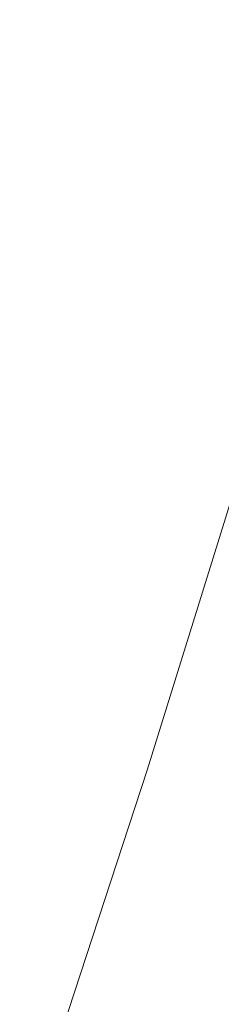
# Model space of a CAD drawing. Header units: metres. Extents: x 250001 to 257773, y 598992 to 609118.
# Tile 608 of 656: x 253803 to 253826, y 605925 to 606039. Entities that reach past the tile are written whole.
import ezdxf

# ---------------------------------------------------------------- set-up
doc = ezdxf.new("R2010")
doc.units = ezdxf.units.M
for name, color, linetype, lineweight in [('B-WE-GR-GROENVOORZIENING-GV', 252, 'Continuous', 18), ('B-WE-OG-TERREIN_ONBEGROEID-GV', 252, 'Continuous', 18), ('X-XX-AL-REFERENTIE-G', 7, 'Continuous', 18)]:
    doc.layers.add(name, color=color, linetype=linetype, lineweight=lineweight)

# ---------------------------------------------------------------- blocks, each defined once
blk = doc.blocks.new('BS2021-132-Xref-BGT-GRIJS-20210617-aangepast')
at = {"layer": 'B-WE-GR-GROENVOORZIENING-GV', "flags": 128}
blk.add_lwpolyline([(253802.525, 605906.896), (253817.286, 605951.999), (253840.794, 606027.58), (253844.074, 606034.14), (253846.398, 606038.924), (253850.088, 606053.138), (253854.735, 606063.389), (253856.511, 606068.445), (253855.828, 606074.732), (253853.231, 606080.746), (253853.641, 606084.163), (253856.238, 606086.486), (253858.698, 606086.213), (253860.475, 606079.926), (253862.935, 606070.017), (253864.849, 606067.01), (253869.495, 606066.464), (253880.703, 606061.543), (253902.024, 606054.436), (253933.732, 606045.963), (254003.436, 606024.368)], dxfattribs=at)
at = {"layer": 'B-WE-OG-TERREIN_ONBEGROEID-GV', "flags": 128}
blk.add_lwpolyline([(254003.436, 606024.368), (253933.732, 606045.963), (253902.024, 606054.436), (253880.703, 606061.543), (253869.495, 606066.464), (253864.849, 606067.01), (253862.935, 606070.017), (253860.475, 606079.926), (253858.698, 606086.213), (253856.238, 606086.486), (253853.641, 606084.163), (253853.231, 606080.746), (253855.828, 606074.732), (253856.511, 606068.445), (253854.735, 606063.389), (253850.088, 606053.138), (253846.398, 606038.924), (253844.074, 606034.14), (253840.794, 606027.58), (253817.286, 605951.999), (253802.525, 605906.896)], dxfattribs=at)

msp = doc.modelspace()

# ---------------------------------------------------------------- block references
at = {"layer": 'X-XX-AL-REFERENTIE-G'}
msp.add_blockref('BS2021-132-Xref-BGT-GRIJS-20210617-aangepast', (0, 0), dxfattribs=at)

doc.saveas('drawing.dxf')
